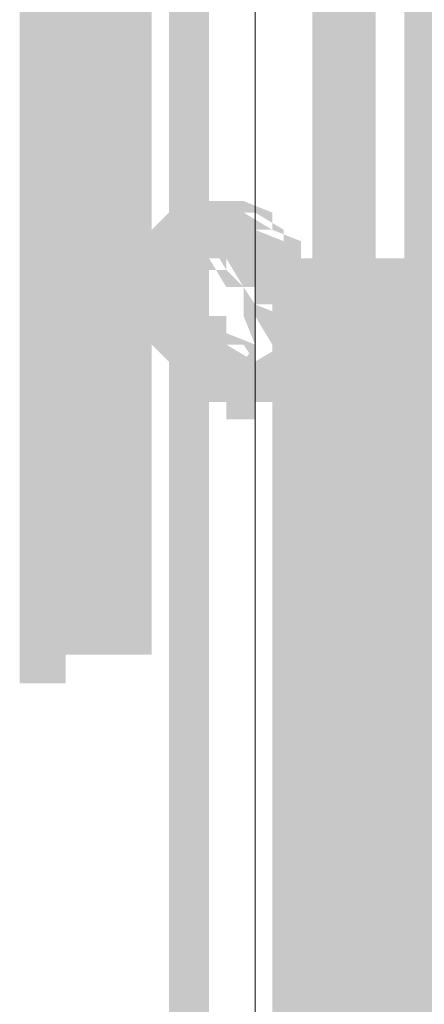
# Model space of a CAD drawing. Header units: millimetres. Extents: x -91 to 1961, y -1152 to 358.
# Tile 401 of 656: x 235.51 to 236.68, y 120.97 to 123.81. Entities that reach past the tile are written whole.
import ezdxf

# ---------------------------------------------------------------- set-up
doc = ezdxf.new("R2010")
doc.units = ezdxf.units.MM
doc.header["$MEASUREMENT"] = 0
doc.layers.get('0').update_dxf_attribs({"linetype": 'CONTINUOUS'})

msp = doc.modelspace()

# ---------------------------------------------------------------- hatches: boundary and pattern name
at = {"true_color": 0xaaaaaa}
h = msp.add_hatch(color=253, dxfattribs=at)
h.paths.add_polyline_path([(235.7783, 147.3928), (235.7783, 141.0397), (235.6459, 141.0397), (235.6459, 147.3928)])
h.paths.add_polyline_path([(235.7783, 137.8631), (235.7783, 131.5099), (235.6459, 131.5099), (235.6459, 137.8631)])
h.paths.add_polyline_path([(235.7783, 128.3334), (235.7783, 121.9802), (235.6459, 121.9802), (235.6459, 128.3334)])
h.paths.add_polyline_path([(235.7783, 118.8036), (235.7783, 112.4505), (235.6459, 112.4505), (235.6459, 118.8036)])
h.paths.add_polyline_path([(235.7783, 109.2739), (235.7783, 102.9207), (235.6459, 102.9207), (235.6459, 109.2739)])
h.paths.add_polyline_path([(235.7783, 99.7442), (235.7783, 93.391), (235.6459, 93.391), (235.6459, 99.7442)])
h.paths.add_polyline_path([(235.7783, 90.2144), (235.7783, 90.049), (235.6459, 90.049), (235.6459, 90.2144)])
h = msp.add_hatch(color=253, dxfattribs=at)
h.paths.add_polyline_path([(235.8941, 147.3928), (235.8941, 141.0397), (235.7783, 141.0397), (235.7783, 147.3928)])
h.paths.add_polyline_path([(235.8941, 137.8631), (235.8941, 131.5099), (235.7783, 131.5099), (235.7783, 137.8631)])
h.paths.add_polyline_path([(235.8941, 128.3334), (235.8941, 121.9802), (235.7783, 121.9802), (235.7783, 128.3334)])
h.paths.add_polyline_path([(235.8941, 118.8036), (235.8941, 112.4505), (235.7783, 112.4505), (235.7783, 118.8036)])
h.paths.add_polyline_path([(235.8941, 109.2739), (235.8941, 102.9207), (235.7783, 102.9207), (235.7783, 109.2739)])
h.paths.add_polyline_path([(235.8941, 99.7442), (235.8941, 93.391), (235.7783, 93.391), (235.7783, 99.7442)])
h.paths.add_polyline_path([(235.8941, 90.2144), (235.8941, 90.049), (235.7783, 90.049), (235.7783, 90.2144)])
h = msp.add_hatch(color=253, dxfattribs=at)
h.paths.add_polyline_path([(235.6459, 147.3101), (235.6459, 140.9569), (235.5135, 140.9569), (235.5135, 147.3101)])
h.paths.add_polyline_path([(235.6459, 137.7804), (235.6459, 131.4272), (235.5135, 131.4272), (235.5135, 137.7804)])
h.paths.add_polyline_path([(235.6459, 128.2506), (235.6459, 121.8975), (235.5135, 121.8975), (235.5135, 128.2506)])
h.paths.add_polyline_path([(235.6459, 118.7209), (235.6459, 112.3677), (235.5135, 112.3677), (235.5135, 118.7209)])
h.paths.add_polyline_path([(235.6459, 109.1912), (235.6459, 102.838), (235.5135, 102.838), (235.5135, 109.1912)])
h.paths.add_polyline_path([(235.6459, 99.6614), (235.6459, 93.3083), (235.5135, 93.3083), (235.5135, 99.6614)])
h.paths.add_polyline_path([(235.6459, 90.1317), (235.6459, 89.9663), (235.5135, 89.9663), (235.5135, 90.1317)])
h = msp.add_hatch(color=253, dxfattribs=at)
h.paths.add_polyline_path([(235.9437, 89.9663), (235.9437, 96.3194), (236.0595, 96.3194), (236.0595, 89.9663)])
h.paths.add_polyline_path([(235.9437, 99.496), (235.9437, 105.8491), (236.0595, 105.8491), (236.0595, 99.496)])
h.paths.add_polyline_path([(235.9437, 109.0257), (235.9437, 115.3789), (236.0595, 115.3789), (236.0595, 109.0257)])
h.paths.add_polyline_path([(235.9437, 118.5555), (235.9437, 124.9086), (236.0595, 124.9086), (236.0595, 118.5555)])
h.paths.add_polyline_path([(235.9437, 128.0852), (235.9437, 134.4383), (236.0595, 134.4383), (236.0595, 128.0852)])
h.paths.add_polyline_path([(235.9437, 137.6149), (235.9437, 143.9681), (236.0595, 143.9681), (236.0595, 137.6149)])
h.paths.add_polyline_path([(235.9437, 147.1447), (235.9437, 147.3101), (236.0595, 147.3101), (236.0595, 147.1447)])
h = msp.add_hatch(color=253, dxfattribs=at)
h.paths.add_polyline_path([(236.7378, 145.0269), (236.7378, 138.6738), (236.622, 138.6738), (236.622, 145.0269)])
h.paths.add_polyline_path([(236.7378, 135.4972), (236.7378, 129.144), (236.622, 129.144), (236.622, 135.4972)])
h.paths.add_polyline_path([(236.7378, 125.9675), (236.7378, 119.6143), (236.622, 119.6143), (236.622, 125.9675)])
h.paths.add_polyline_path([(236.7378, 116.4377), (236.7378, 110.0846), (236.622, 110.0846), (236.622, 116.4377)])
h.paths.add_polyline_path([(236.7378, 106.908), (236.7378, 101.6468), (236.622, 101.6468), (236.622, 106.908)])
h = msp.add_hatch(color=253, dxfattribs=at)
h.paths.add_polyline_path([(236.2415, 97.7092), (236.2415, 104.0623), (236.3573, 104.0623), (236.3573, 97.7092)])
h.paths.add_polyline_path([(236.2415, 107.2389), (236.2415, 113.5921), (236.3573, 113.5921), (236.3573, 107.2389)])
h.paths.add_polyline_path([(236.2415, 116.7686), (236.2415, 123.1218), (236.3573, 123.1218), (236.3573, 116.7686)])
h.paths.add_polyline_path([(236.2415, 126.2984), (236.2415, 132.6515), (236.3573, 132.6515), (236.3573, 126.2984)])
h.paths.add_polyline_path([(236.2415, 135.8281), (236.2415, 142.1812), (236.3573, 142.1812), (236.3573, 135.8281)])
h = msp.add_hatch(color=253, dxfattribs=at)
h.paths.add_polyline_path([(236.5393, 97.7092), (236.5393, 104.0623), (236.6551, 104.0623), (236.6551, 97.7092)])
h.paths.add_polyline_path([(236.5393, 107.2389), (236.5393, 113.5921), (236.6551, 113.5921), (236.6551, 107.2389)])
h.paths.add_polyline_path([(236.5393, 116.7686), (236.5393, 123.1218), (236.6551, 123.1218), (236.6551, 116.7686)])
h.paths.add_polyline_path([(236.5393, 126.2984), (236.5393, 132.6515), (236.6551, 132.6515), (236.6551, 126.2984)])
h.paths.add_polyline_path([(236.5393, 135.8281), (236.5393, 142.1812), (236.6551, 142.1812), (236.6551, 135.8281)])
h = msp.add_hatch(color=253, dxfattribs=at)
h.paths.add_polyline_path([(236.5393, 124.4288), (236.5393, 118.0757), (236.407, 118.0757), (236.407, 124.4288)])
h.paths.add_polyline_path([(236.5393, 114.8991), (236.5393, 108.5459), (236.407, 108.5459), (236.407, 114.8991)])
h.paths.add_polyline_path([(236.5393, 105.3693), (236.5393, 99.0162), (236.407, 99.0162), (236.407, 105.3693)])
h = msp.add_hatch(color=253, dxfattribs=at)
h.paths.add_polyline_path([(236.4897, 124.3957), (236.4897, 118.0426), (236.3573, 118.0426), (236.3573, 124.3957)])
h.paths.add_polyline_path([(236.4897, 114.866), (236.4897, 108.5128), (236.3573, 108.5128), (236.3573, 114.866)])
h.paths.add_polyline_path([(236.4897, 105.3363), (236.4897, 98.9831), (236.3573, 98.9831), (236.3573, 105.3363)])
h = msp.add_hatch(color=253, dxfattribs=at)
h.paths.add_polyline_path([(236.0264, 123.1714), (235.9768, 123.1714), (236.0595, 123.2541), (236.0595, 123.2045), (236.0595, 123.1714), (235.9768, 123.0887), (235.9437, 123.0887), (236.0264, 123.1714), (236.0264, 123.1218), (235.9768, 123.1218), (236.0264, 123.0887), (236.0595, 123.0887), (236.0595, 123.0391), (236.0595, 122.9894), (236.0264, 122.9894), (236.0595, 122.9563), (236.1091, 122.9563), (236.1091, 122.9067), (236.0595, 122.9067), (236.1091, 122.8736), (236.0595, 122.9067), (236.1091, 122.9067), (236.1919, 122.8736), (236.1919, 122.824), (236.1091, 122.8736), (236.1588, 122.8736), (236.1919, 122.824), (236.2415, 122.7909), (236.1919, 122.7413), (236.1588, 122.7909), (236.1588, 122.7413), (236.1091, 122.7413), (236.0595, 122.824), (236.0595, 122.8736), (236.1091, 122.7909), (236.0595, 122.7909), (236.0595, 122.824), (236.0264, 122.8736), (235.9768, 122.9067), (235.9768, 122.9563), (236.0264, 122.9067), (235.9768, 122.9563), (235.9437, 122.9894), (235.9437, 123.0391), (235.9437, 123.0887), (235.9768, 123.0391), (235.9437, 123.0887), (235.8941, 123.1218), (235.8941, 123.1714), (235.9437, 123.2045), (235.9768, 123.2045), (235.9437, 123.1714), (235.9437, 123.2045), (235.9437, 123.2541), (235.9768, 123.2872), (236.0264, 123.2872)])
h.paths.add_polyline_path([(236.1919, 122.824), (236.2415, 122.824), (236.2415, 122.7909), (236.2746, 122.824), (236.3242, 122.7909), (236.2746, 122.7413), (236.2415, 122.7082), (236.1919, 122.7082)])
h = msp.add_hatch(color=253, dxfattribs=at)
h.paths.add_polyline_path([(236.2415, 122.9067), (236.2415, 122.9563), (236.3573, 122.9563), (236.3573, 122.9067)])
h.paths.add_polyline_path([(236.2415, 122.9563), (236.2415, 122.9894), (236.2746, 122.9563), (236.2415, 122.9894), (236.2746, 123.0391), (236.3242, 122.9894), (236.3573, 122.9894), (236.3573, 122.9563)])
h.paths.add_polyline_path([(236.1919, 123.0391), (236.1919, 123.0887), (236.2415, 123.0391), (236.1919, 123.0887), (236.2415, 123.1218), (236.2746, 123.0887), (236.3242, 123.0887), (236.3242, 123.0391)])
h.paths.add_polyline_path([(236.1919, 123.0887), (236.1588, 123.1218), (236.1919, 123.1714), (236.2415, 123.1218)])
h.paths.add_polyline_path([(236.1588, 123.1218), (236.1091, 123.1714), (236.1588, 123.2045), (236.1919, 123.1714)])
h.paths.add_polyline_path([(236.1091, 123.1218), (236.0595, 123.1218), (236.0264, 123.2045), (236.0264, 123.2541), (236.0595, 123.1714), (236.0264, 123.1714), (236.0264, 123.2872), (236.0595, 123.2872), (236.1588, 123.2541), (236.1588, 123.2045), (236.0595, 123.2541), (236.1091, 123.2541)])
h.paths.add_polyline_path([(236.0264, 123.1714), (235.9768, 123.1714), (236.0595, 123.2541), (236.0595, 123.2045), (235.9437, 123.2045), (235.9437, 123.2541), (235.9768, 123.2872), (236.0264, 123.2872)])
h = msp.add_hatch(color=253, dxfattribs=at)
h.paths.add_polyline_path([(236.2746, 122.9067), (236.2746, 122.9563), (236.2746, 122.9894), (236.3242, 122.9067), (236.2746, 122.9067), (236.2415, 122.9894), (236.2415, 123.0391), (236.2415, 123.0887), (236.3573, 123.0887), (236.3573, 123.0391), (236.3573, 122.9894), (236.2746, 123.0391), (236.3242, 123.0391), (236.407, 122.9894), (236.407, 122.9563), (236.407, 122.9067)])
h.paths.add_polyline_path([(236.2746, 123.0391), (236.2415, 123.0887), (236.1919, 123.1218), (236.1919, 123.1714), (236.2415, 123.0887), (236.1919, 123.0887), (236.1588, 123.1714), (236.1588, 123.2045), (236.1919, 123.1218), (236.1588, 123.1218), (236.1091, 123.2045), (236.1091, 123.2541), (236.1588, 123.1714), (236.1091, 123.1714), (236.1091, 123.2872), (236.1588, 123.2872), (236.2415, 123.2541), (236.2415, 123.2045), (236.1588, 123.2541), (236.1919, 123.2541), (236.2746, 123.2045), (236.2746, 123.1714), (236.1919, 123.2045), (236.2415, 123.2045), (236.3242, 123.1714), (236.3242, 123.1218), (236.2746, 123.1218), (236.3242, 123.0887)])
h.paths.add_polyline_path([(236.1091, 123.1714), (236.0595, 123.1714), (236.0595, 123.2872), (236.1091, 123.2872)])
h.paths.add_polyline_path([(236.0595, 123.1714), (236.0264, 123.1714), (236.0264, 123.2872), (236.0595, 123.2872)])
h = msp.add_hatch(color=253, dxfattribs=at)
h.paths.add_polyline_path([(235.9768, 123.1218), (235.9437, 123.1218), (236.0264, 123.2045), (236.0264, 123.1714), (235.9437, 123.0887), (235.8941, 123.0887), (235.9768, 123.1714), (235.9768, 123.1218), (235.9768, 123.0887), (235.9768, 123.0391), (235.9437, 123.0391), (235.9768, 122.9894), (236.0264, 122.9894), (236.0264, 122.9563), (235.9768, 122.9563), (236.0264, 122.9067), (235.9768, 122.8736), (235.9437, 122.9067), (235.8941, 122.9563), (235.8941, 122.9894), (235.9437, 122.9563), (235.8941, 122.9894), (235.861, 123.0391), (235.861, 123.0887), (235.861, 123.1218), (235.861, 123.1714), (235.8941, 123.2045), (235.9437, 123.2045), (235.8941, 123.1714), (235.8941, 123.2045), (235.9437, 123.2541), (235.9768, 123.2541)])
h.paths.add_polyline_path([(236.0264, 122.9067), (236.0595, 122.8736), (236.1091, 122.8736), (236.1091, 122.824), (236.0595, 122.824), (236.1091, 122.7909), (236.0595, 122.824), (236.1091, 122.824), (236.1588, 122.824), (236.1588, 122.7082), (236.1091, 122.7082), (236.0595, 122.7082), (236.0595, 122.7413), (236.0264, 122.7909), (235.9768, 122.824), (235.9768, 122.8736), (236.0264, 122.824), (235.9768, 122.8736)])
h.paths.add_polyline_path([(236.1588, 122.824), (236.1919, 122.824), (236.1919, 122.7082), (236.1588, 122.7082)])
h = msp.add_hatch(color=253, dxfattribs=at)
h.paths.add_polyline_path([(235.9768, 123.1218), (235.9437, 123.1218), (235.9437, 123.2541), (235.9768, 123.2541)])
h.paths.add_polyline_path([(236.0264, 123.2045), (236.0264, 123.1714), (236.0264, 123.1218), (236.0264, 123.0887), (236.0264, 123.0391), (236.0264, 122.9894), (236.0264, 122.9563), (235.9437, 122.9894), (235.9768, 122.9894), (236.0595, 122.9563), (236.0595, 122.9067), (236.0264, 122.9067), (236.0595, 122.8736), (236.1091, 122.824), (236.0595, 122.7909), (236.0264, 122.824), (235.9768, 122.8736), (235.9437, 122.9067), (235.9437, 122.9563), (235.9768, 122.8736), (235.9437, 122.8736), (235.8941, 122.9563), (235.8941, 122.9894), (235.8941, 123.0391), (235.8941, 123.0887), (235.8941, 123.1218), (235.8941, 123.1714), (235.8941, 123.2045)])
h.paths.add_polyline_path([(236.1091, 122.824), (236.1588, 122.7909), (236.1091, 122.824), (236.1588, 122.824), (236.1919, 122.824), (236.1919, 122.7082), (236.1588, 122.7082), (236.1091, 122.7082), (236.1091, 122.7413), (236.0595, 122.7909)])
h.paths.add_polyline_path([(236.1919, 122.824), (236.2415, 122.824), (236.2415, 122.7082), (236.1919, 122.7082)])
h = msp.add_hatch(color=253, dxfattribs=at)
h.paths.add_polyline_path([(238.3923, 99.3636), (238.4419, 99.3636), (238.4419, 99.2313), (238.3923, 99.2313)])
h.paths.add_polyline_path([(235.9437, 123.2541), (235.9768, 123.2541), (235.9768, 123.1218), (235.9437, 123.1218)])
h = msp.add_hatch(color=253, dxfattribs=at)
h.paths.add_polyline_path([(236.1919, 122.8736), (236.1919, 122.9067), (236.1919, 122.9563), (236.2415, 122.8736), (236.1919, 122.8736), (236.1588, 122.9563), (236.1588, 122.9894), (236.1588, 123.0391), (236.2746, 123.0391), (236.2746, 122.9894), (236.2746, 122.9563), (236.1919, 122.9894), (236.2415, 122.9894), (236.3242, 122.9563), (236.3242, 122.9067), (236.3242, 122.8736)])
h.paths.add_polyline_path([(236.1919, 122.9894), (236.1588, 123.0391), (236.1091, 123.0887), (236.1091, 123.1218), (236.1588, 123.0391), (236.1091, 123.0391), (236.0595, 123.1218), (236.0595, 123.1714), (236.1091, 123.0887), (236.0595, 123.0887), (236.0595, 123.2045), (236.1091, 123.2045), (236.1919, 123.1714), (236.1919, 123.1218), (236.1091, 123.1714), (236.1588, 123.1714), (236.2415, 123.1218), (236.2415, 123.0887), (236.1919, 123.0887), (236.2415, 123.0391)])
h.paths.add_polyline_path([(236.0595, 123.1218), (236.0264, 123.1714), (236.0595, 123.2045), (236.1091, 123.1714)])
h.paths.add_polyline_path([(236.0264, 123.1218), (235.9768, 123.1218), (235.9768, 123.2541), (236.0264, 123.2541)])
h.paths.add_polyline_path([(235.9768, 123.1218), (235.9437, 123.1218), (235.9437, 123.2541), (235.9768, 123.2541)])
h = msp.add_hatch(color=253, dxfattribs=at)
h.paths.add_polyline_path([(236.2415, 122.9067), (236.2415, 122.9563), (236.2746, 122.9067), (236.2415, 122.9563), (236.2746, 122.9894), (236.3242, 122.9563), (236.3573, 122.9563), (236.3573, 122.9067)])
h.paths.add_polyline_path([(236.1919, 122.9894), (236.1919, 123.0391), (236.2415, 122.9894), (236.1919, 123.0391), (236.2415, 123.0887), (236.2746, 123.0391), (236.3242, 123.0391), (236.3242, 122.9894)])
h.paths.add_polyline_path([(236.1588, 123.0887), (236.1588, 123.1218), (236.1919, 123.0887), (236.1588, 123.1218), (236.1919, 123.1714), (236.2415, 123.1218), (236.2746, 123.1218), (236.2746, 123.0887)])
h.paths.add_polyline_path([(236.1588, 123.1218), (236.1091, 123.1714), (236.1091, 123.1218), (236.0595, 123.1218), (236.0595, 123.2541), (236.1091, 123.2541), (236.1588, 123.2045), (236.1919, 123.1714)])
h.paths.add_polyline_path([(236.0595, 123.1218), (236.0264, 123.1218), (236.0264, 123.2541), (236.0595, 123.2541)])
h.paths.add_polyline_path([(236.0264, 123.1218), (235.9768, 123.1218), (235.9768, 123.2541), (236.0264, 123.2541)])
for points in [[(236.0595, 123.2045), (236.0264, 123.1714), (235.9768, 123.2045), (236.0264, 123.2541)], [(236.3242, 122.7413), (236.2415, 122.7082), (236.1919, 122.824), (236.2746, 122.8736)], [(236.2746, 122.7413), (236.2415, 122.7082), (236.1919, 122.7413), (236.2415, 122.7909)]]:
    msp.add_hatch(color=253, dxfattribs=at).paths.add_polyline_path(points)
h = msp.add_hatch(color=253, dxfattribs=at)
h.paths.add_polyline_path([(235.9768, 123.1714), (235.9437, 123.1218), (235.8941, 123.1714), (235.9437, 123.2045)])
h.paths.add_polyline_path([(235.9768, 123.1714), (235.9768, 123.1218), (235.9437, 123.0887), (235.8941, 123.0391), (235.861, 123.0887), (235.8941, 123.1218), (235.861, 123.1218), (235.861, 123.1714)])
h.paths.add_polyline_path([(235.8941, 123.0887), (235.9437, 123.0391), (235.9768, 123.0391), (235.9768, 122.9894), (235.9768, 122.9563), (235.9437, 122.9563), (235.9768, 122.9067), (236.0264, 122.9067), (236.0264, 122.8736), (235.9768, 122.8736), (236.0264, 122.824), (235.9768, 122.8736), (236.0264, 122.8736), (236.1091, 122.824), (236.1091, 122.7909), (236.0264, 122.824), (236.0595, 122.824), (236.1091, 122.7909), (236.1588, 122.7413), (236.1091, 122.7082), (236.0595, 122.7413), (236.0595, 122.7082), (236.0264, 122.7082), (235.9768, 122.7909), (235.9768, 122.824), (236.0264, 122.7413), (235.9768, 122.7413), (235.9768, 122.7909), (235.9437, 122.824), (235.8941, 122.8736), (235.8941, 122.9067), (235.9437, 122.8736), (235.8941, 122.9067), (235.861, 122.9563), (235.861, 122.9894), (235.861, 123.0391), (235.8941, 122.9894), (235.861, 123.0391)])
h.paths.add_polyline_path([(236.1091, 122.7909), (236.1588, 122.7909), (236.1919, 122.7909), (236.1919, 122.6585), (236.1588, 122.6585), (236.1091, 122.6585)])
h = msp.add_hatch(color=253, dxfattribs=at)
h.paths.add_polyline_path([(236.407, 97.5768), (236.407, 103.93), (236.5393, 103.93), (236.5393, 97.5768)])
h.paths.add_polyline_path([(236.407, 107.1065), (236.407, 113.4597), (236.5393, 113.4597), (236.5393, 107.1065)])
h.paths.add_polyline_path([(236.407, 116.6363), (236.407, 122.9894), (236.5393, 122.9894), (236.5393, 116.6363)])
h = msp.add_hatch(color=253, dxfattribs=at)
h.paths.add_polyline_path([(236.44, 97.5768), (236.44, 103.93), (236.5724, 103.93), (236.5724, 97.5768)])
h.paths.add_polyline_path([(236.44, 107.1065), (236.44, 113.4597), (236.5724, 113.4597), (236.5724, 107.1065)])
h.paths.add_polyline_path([(236.44, 116.6363), (236.44, 122.9894), (236.5724, 122.9894), (236.5724, 116.6363)])
h = msp.add_hatch(color=253, dxfattribs=at)
h.paths.add_polyline_path([(236.1919, 122.824), (236.2415, 122.824), (236.2415, 122.7082), (236.1919, 122.7082)])
h.paths.add_polyline_path([(236.1919, 122.7909), (236.1919, 122.824), (236.3242, 122.824), (236.3242, 122.7909)])
h.paths.add_polyline_path([(236.2415, 122.824), (236.2746, 122.8736), (236.3242, 122.824), (236.2746, 122.7909)])
h.paths.add_polyline_path([(236.2415, 122.8736), (236.2415, 122.9067), (236.3573, 122.9067), (236.3573, 122.8736)])
h = msp.add_hatch(color=253, dxfattribs=at)
h.paths.add_polyline_path([(236.1919, 122.7909), (236.1919, 122.824), (236.3242, 122.824), (236.3242, 122.7909)])
h.paths.add_polyline_path([(236.2415, 122.8736), (236.2746, 122.8736), (236.2746, 122.7413), (236.2415, 122.7413)])
h.paths.add_polyline_path([(236.2415, 122.824), (236.2415, 122.8736), (236.3573, 122.8736), (236.3573, 122.824)])
h.paths.add_polyline_path([(236.2415, 122.8736), (236.2415, 122.9067), (236.3573, 122.9067), (236.3573, 122.8736)])
h = msp.add_hatch(color=253, dxfattribs=at)
h.paths.add_polyline_path([(236.2415, 122.824), (236.2415, 122.8736), (236.3573, 122.8736), (236.3573, 122.824)])
h.paths.add_polyline_path([(236.2746, 122.9067), (236.3242, 122.9067), (236.3242, 122.7909), (236.2746, 122.7909)])
h.paths.add_polyline_path([(236.2746, 122.8736), (236.2746, 122.9067), (236.407, 122.9067), (236.407, 122.8736)])
h = msp.add_hatch(color=253, dxfattribs=at)
h.paths.add_polyline_path([(236.1588, 122.7413), (236.1588, 122.7909), (236.2746, 122.7909), (236.2746, 122.7413)])
h.paths.add_polyline_path([(236.1588, 122.7909), (236.1588, 122.824), (236.1919, 122.8736), (236.2415, 122.8736), (236.2415, 122.7413), (236.1919, 122.7413), (236.2746, 122.824), (236.2746, 122.7909)])
h.paths.add_polyline_path([(236.1919, 122.824), (236.1919, 122.8736), (236.3242, 122.8736), (236.3242, 122.824)])

# ---------------------------------------------------------------- linework, layer by layer
at = {"color": 7, "linetype": 'Continuous', "lineweight": 5}
msp.add_lwpolyline([(236.1919, 142.9092), (236.1919, 97.6761), (236.1919, 97.6761)], dxfattribs=at)

doc.saveas('drawing.dxf')
